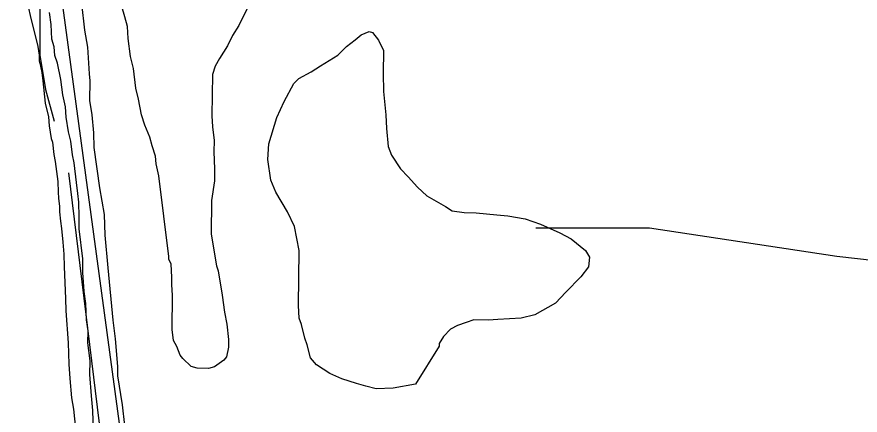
# Model space of a CAD drawing. Extents: x 3245246 to 3283090, y 806824 to 832173.
# Drawn here: x 3276675 to 3277847, y 827040 to 827594 of the extents above; entities that cross this region are included whole.
import ezdxf

# ---------------------------------------------------------------- set-up
doc = ezdxf.new("R2010")
doc.units = 0
for name, color, linetype in [('V-ROAD-CNTR', 7, 'Continuous'), ('V-SITE-VEGE', 7, 'Continuous'), ('V-TOPO-SHOR', 7, 'Continuous')]:
    doc.layers.add(name, color=color, linetype=linetype)

msp = doc.modelspace()

# ---------------------------------------------------------------- linework, layer by layer
at = {"layer": 'V-ROAD-CNTR'}
msp.add_lwpolyline([(3276688.1, 827982.6), (3276998.5, 825691.9)], dxfattribs=at)
at = {"layer": 'V-SITE-VEGE'}
for p, q in [((3276690, 827612), (3276695.1, 827589.8)), ((3276764.9, 827612.5), (3276769.2, 827575.5)), ((3276722.8, 827583.3), (3276720.7, 827600)), ((3276825.4, 827593.8), (3276820.9, 827608.1)), ((3276994.7, 827604.5), (3276983.7, 827582)), ((3276695.1, 827589.8), (3276699.2, 827573.6)), ((3276828.8, 827580.6), (3276825.4, 827593.8)), ((3276723.7, 827563), (3276722.8, 827583.3)), ((3276829.8, 827563.9), (3276828.8, 827580.6)), ((3276983.7, 827582), (3276975.1, 827567.9)), ((3276699.2, 827573.6), (3276704.3, 827552.5)), ((3276769.2, 827575.5), (3276773.6, 827551.6)), ((3276975.1, 827567.9), (3276967.8, 827553.7)), ((3277145.4, 827561.9), (3277153.8, 827568.9)), ((3277153.8, 827568.9), (3277164.6, 827573.6)), ((3277164.6, 827573.6), (3277169.4, 827572.3)), ((3277169.4, 827572.3), (3277177.6, 827561.5)), ((3276727.2, 827552.3), (3276723.7, 827563)), ((3276833, 827538.9), (3276829.8, 827563.9)), ((3276967.8, 827553.7), (3276956.8, 827536)), ((3277133.4, 827552.6), (3277145.4, 827561.9)), ((3277177.6, 827561.5), (3277184.5, 827547.1)), ((3276704.3, 827552.5), (3276706.3, 827540.7)), ((3276728.2, 827540.3), (3276727.2, 827552.3)), ((3276773.6, 827551.6), (3276775.5, 827514.7)), ((3277121.3, 827540.8), (3277133.4, 827552.6)), ((3277184.5, 827547.1), (3277184.1, 827514.9)), ((3276706.3, 827540.7), (3276706.2, 827532.6)), ((3276706.2, 827532.6), (3276707.2, 827529.3)), ((3276707.2, 827529.3), (3276709.7, 827516.4)), ((3276731.6, 827529.6), (3276728.2, 827540.3)), ((3276736.1, 827506.9), (3276731.6, 827529.6)), ((3276837.5, 827522.1), (3276833, 827538.9)), ((3276956.8, 827536), (3276950.7, 827525.3)), ((3277097.3, 827525.7), (3277121.3, 827540.8)), ((3276840.7, 827494.7), (3276837.5, 827522.1)), ((3276950.7, 827525.3), (3276947, 827513.5)), ((3277084, 827517.5), (3277097.3, 827525.7)), ((3276709.7, 827516.4), (3276711.2, 827505.1)), ((3276739.3, 827485.4), (3276736.1, 827506.9)), ((3276775.5, 827514.7), (3276776.5, 827505.1)), ((3276947, 827513.5), (3276946.2, 827456.3)), ((3277060, 827501.2), (3277067.2, 827508.2)), ((3277067.2, 827508.2), (3277084, 827517.5)), ((3277184.1, 827514.9), (3277184.9, 827489.9)), ((3276711.2, 827505.1), (3276714.5, 827473.8)), ((3276776.5, 827505.1), (3276776.2, 827477.7)), ((3276844.1, 827479.2), (3276840.7, 827494.7)), ((3277046.5, 827476.3), (3277060, 827501.2)), ((3276742.7, 827468.7), (3276739.3, 827485.4)), ((3277184.9, 827489.9), (3277188, 827457.7)), ((3276714.5, 827473.8), (3276719.1, 827454.9)), ((3276776.2, 827477.7), (3276779.4, 827457.4)), ((3276848.5, 827457.7), (3276844.1, 827479.2)), ((3277036.7, 827453.8), (3277046.5, 827476.3)), ((3276743.7, 827454.4), (3276742.7, 827468.7)), ((3276719.1, 827454.9), (3276720, 827442.5)), ((3276747, 827434.1), (3276743.7, 827454.4)), ((3276779.4, 827457.4), (3276781.5, 827432.4)), ((3276853.1, 827443.3), (3276848.5, 827457.7)), ((3276946.2, 827456.3), (3276947.2, 827440.8)), ((3277025.5, 827417.1), (3277036.7, 827453.8)), ((3277188, 827457.7), (3277189, 827438.6)), ((3276720, 827442.5), (3276723, 827424.7)), ((3276860, 827426.5), (3276853.1, 827443.3)), ((3276947.2, 827440.8), (3276949.3, 827421.7)), ((3277189, 827438.6), (3277191, 827413.6)), ((3276723, 827424.7), (3276724.5, 827419.8)), ((3276750.3, 827420.9), (3276747, 827434.1)), ((3276781.5, 827432.4), (3276782.4, 827412.1)), ((3276863.4, 827414.6), (3276860, 827426.5)), ((3276724.5, 827419.8), (3276726.4, 827402.6)), ((3276752.5, 827401.8), (3276750.3, 827420.9)), ((3276868, 827400.2), (3276863.4, 827414.6)), ((3276949.3, 827421.7), (3276949.1, 827406.2)), ((3277024, 827395.7), (3277025.5, 827417.1)), ((3277191, 827413.6), (3277195.6, 827401.6)), ((3276726.4, 827402.6), (3276728.4, 827392.9)), ((3276754.7, 827391.1), (3276752.5, 827401.8)), ((3276782.4, 827412.1), (3276789.9, 827356)), ((3276949.1, 827406.2), (3276949.9, 827382.4)), ((3277195.6, 827401.6), (3277208.4, 827382.4)), ((3276728.4, 827392.9), (3276732.3, 827364.8)), ((3276757.9, 827363.6), (3276754.7, 827391.1)), ((3276869, 827389.5), (3276868, 827400.2)), ((3276872.4, 827372.8), (3276869, 827389.5)), ((3277028.3, 827367), (3277024, 827395.7)), ((3276949.9, 827382.4), (3276949.7, 827365.7)), ((3277208.4, 827382.4), (3277219, 827371.5)), ((3276886.3, 827260.6), (3276872.4, 827372.8)), ((3276949.7, 827365.7), (3276945.7, 827338.4)), ((3277035.2, 827350.2), (3277028.3, 827367)), ((3277219, 827371.5), (3277231.9, 827357)), ((3276732.3, 827364.8), (3276732.7, 827350.3)), ((3276760.1, 827348.1), (3276757.9, 827363.6)), ((3276789.9, 827356), (3276796.6, 827319)), ((3277231.9, 827357), (3277244.8, 827344.9)), ((3276732.7, 827350.3), (3276733.1, 827341.7)), ((3276761.1, 827336.2), (3276760.1, 827348.1)), ((3277051.5, 827322.6), (3277035.2, 827350.2)), ((3277244.8, 827344.9), (3277270.8, 827330.3)), ((3276733.1, 827341.7), (3276734.6, 827330.3)), ((3276734.6, 827330.3), (3276734.4, 827322.8)), ((3276762, 827315.9), (3276761.1, 827336.2)), ((3276945.7, 827338.4), (3276945.1, 827291.9)), ((3277270.8, 827330.3), (3277280.3, 827324.2)), ((3276734.4, 827322.8), (3276735.9, 827309.9)), ((3276796.6, 827319), (3276797.4, 827290.4)), ((3277060.8, 827302.2), (3277051.5, 827322.6)), ((3277280.3, 827324.2), (3277296.9, 827321.6)), ((3277296.9, 827321.6), (3277313.6, 827321.3)), ((3277313.6, 827321.3), (3277342.1, 827318.6)), ((3277342.1, 827318.6), (3277357.6, 827317.1)), ((3276735.9, 827309.9), (3276737.4, 827299.6)), ((3276761.8, 827299.3), (3276762, 827315.9)), ((3277357.6, 827317.1), (3277381.4, 827313.2)), ((3277381.4, 827313.2), (3277402.7, 827305.8)), ((3276737.4, 827299.6), (3276739.2, 827280.7)), ((3276767.1, 827257.5), (3276761.8, 827299.3)), ((3277067.5, 827268.8), (3277060.8, 827302.2)), ((3277402.7, 827305.8), (3277429.9, 827293.5)), ((3276797.4, 827290.4), (3276801.5, 827245.1)), ((3276945.1, 827291.9), (3276952.8, 827247.7)), ((3277429.9, 827293.5), (3277445.3, 827285)), ((3277445.3, 827285), (3277465.3, 827269.2)), ((3276739.2, 827280.7), (3276740.6, 827264)), ((3276740.6, 827264), (3276740.9, 827246.3)), ((3276886.2, 827257), (3276886.3, 827260.6)), ((3277066.4, 827192.6), (3277067.5, 827268.8)), ((3277465.3, 827269.2), (3277471.2, 827259.6)), ((3276766.9, 827238.4), (3276767.1, 827257.5)), ((3276889.7, 827249.8), (3276886.2, 827257)), ((3276890.7, 827231.9), (3276889.7, 827249.8)), ((3277471.2, 827259.6), (3277469.8, 827246.5)), ((3276740.9, 827246.3), (3276743, 827202.1)), ((3276768.9, 827212.2), (3276766.9, 827238.4)), ((3276801.5, 827245.1), (3276808.8, 827172.3)), ((3276952.8, 827247.7), (3276955.1, 827240.6)), ((3276955.1, 827240.6), (3276960.6, 827207.1)), ((3277469.8, 827246.5), (3277458.9, 827232.3)), ((3276890.5, 827221.2), (3276890.7, 827231.9)), ((3277458.9, 827232.3), (3277438.3, 827211.2)), ((3276891.5, 827206.9), (3276890.5, 827221.2)), ((3276743, 827202.1), (3276743.3, 827184.9)), ((3276771, 827195.5), (3276768.9, 827212.2)), ((3276890.8, 827159.3), (3276891.5, 827206.9)), ((3276960.6, 827207.1), (3276963.8, 827183.3)), ((3277438.3, 827211.2), (3277423.8, 827195.9)), ((3276771.9, 827172.8), (3276771, 827195.5)), ((3277067.3, 827174.7), (3277066.4, 827192.6)), ((3277423.8, 827195.9), (3277395, 827179.6)), ((3276743.3, 827184.9), (3276746.4, 827140.7)), ((3276963.8, 827183.3), (3276967.2, 827166.5)), ((3277395, 827179.6), (3277375.9, 827175.1)), ((3276774.1, 827157.3), (3276771.9, 827172.8)), ((3276808.8, 827172.3), (3276812, 827146.1)), ((3276967.2, 827166.5), (3276969.3, 827145.1)), ((3277070.8, 827166.3), (3277067.3, 827174.7)), ((3277075.3, 827147.2), (3277070.8, 827166.3)), ((3277299.5, 827169.1), (3277287.6, 827164.5)), ((3277310.3, 827172.5), (3277299.5, 827169.1)), ((3277330.6, 827172.2), (3277310.3, 827172.5)), ((3277343.7, 827173.2), (3277330.6, 827172.2)), ((3277375.9, 827175.1), (3277343.7, 827173.2)), ((3276773.8, 827140.7), (3276774.1, 827157.3)), ((3276893, 827143.8), (3276890.8, 827159.3)), ((3277278, 827159.8), (3277268.3, 827149.2)), ((3277287.6, 827164.5), (3277278, 827159.8)), ((3276812, 827146.1), (3276815.1, 827107.9)), ((3276897.6, 827135.4), (3276893, 827143.8)), ((3276969.3, 827145.1), (3276969.1, 827134.4)), ((3277078.7, 827137.6), (3277075.3, 827147.2)), ((3277268.3, 827149.2), (3277262.2, 827139.8)), ((3276746.4, 827140.7), (3276747.6, 827111.1)), ((3276777.1, 827115.6), (3276773.8, 827140.7)), ((3276902.2, 827123.4), (3276897.6, 827135.4)), ((3276969.1, 827134.4), (3276966.5, 827121.3)), ((3277083.3, 827119.7), (3277078.7, 827137.6)), ((3277262.2, 827136.2), (3277229.3, 827083.1)), ((3277262.2, 827139.8), (3277262.2, 827136.2)), ((3276905.7, 827118.6), (3276902.2, 827123.4)), ((3276966.5, 827121.3), (3276962.9, 827116.6)), ((3277091.5, 827110), (3277083.3, 827119.7)), ((3276747.6, 827111.1), (3276749, 827091.1)), ((3276776.8, 827096.5), (3276777.1, 827115.6)), ((3276815.1, 827107.9), (3276814.9, 827094.8)), ((3276917.5, 827107.7), (3276905.7, 827118.6)), ((3276925.8, 827105.2), (3276917.5, 827107.7)), ((3276962.9, 827116.6), (3276949.7, 827107.2)), ((3277110.3, 827097.8), (3277091.5, 827110)), ((3276778.8, 827066.7), (3276776.8, 827096.5)), ((3276941.3, 827105), (3276925.8, 827105.2)), ((3276949.7, 827107.2), (3276941.3, 827105)), ((3277126.9, 827090.5), (3277110.3, 827097.8)), ((3276749, 827091.1), (3276751.3, 827064.2)), ((3276814.9, 827094.8), (3276821.5, 827054.2)), ((3277147.1, 827084.2), (3277126.9, 827090.5)), ((3277160.1, 827080.5), (3277147.1, 827084.2)), ((3277174.4, 827076.7), (3277160.1, 827080.5)), ((3277198.2, 827077.6), (3277174.4, 827076.7)), ((3277229.3, 827083.1), (3277198.2, 827077.6)), ((3276751.3, 827064.2), (3276753.8, 827048.5)), ((3276780.9, 827046.5), (3276778.8, 827066.7)), ((3276821.5, 827054.2), (3276824.6, 827025.6)), ((3276753.8, 827048.5), (3276757.6, 827011.9)), ((3276781.6, 827017.8), (3276780.9, 827046.5))]:
    msp.add_line(p, q, dxfattribs=at)
at = {"layer": 'V-TOPO-SHOR'}
for points in [[(3276675.2, 827868.3), (3276707.1, 827616.7), (3276707, 827540.8), (3276715, 827492.8), (3276727, 827448.9)], [(3276746.9, 827377), (3276818.6, 826789.7), (3276802.5, 826725.8), (3276758.6, 826653.9), (3276746.6, 826625.9), (3276742.6, 826610), (3276742.6, 826590), (3276742.6, 826574)], [(3280812.1, 826241.4), (3280559.6, 826296.8), (3280133.7, 826383.7), (3280015.3, 826454.8), (3279865.5, 826502.2), (3279755, 826510.1), (3279676.1, 826549.6), (3279628.9, 826660.1), (3279597.3, 826691.7), (3279502.7, 826746.9), (3279337, 826786.4), (3279131.9, 826873.3), (3278997.8, 826952.3), (3278863.7, 827015.4), (3278729.6, 827078.6), (3278603.4, 827133.9), (3278453.6, 827181.3), (3278295.8, 827220.8), (3278232.7, 827220.8), (3278027.6, 827236.7), (3277814.6, 827260.5), (3277554.2, 827300), (3277396.4, 827300.1)]]:
    msp.add_lwpolyline(points, dxfattribs=at)

doc.saveas('drawing.dxf')
